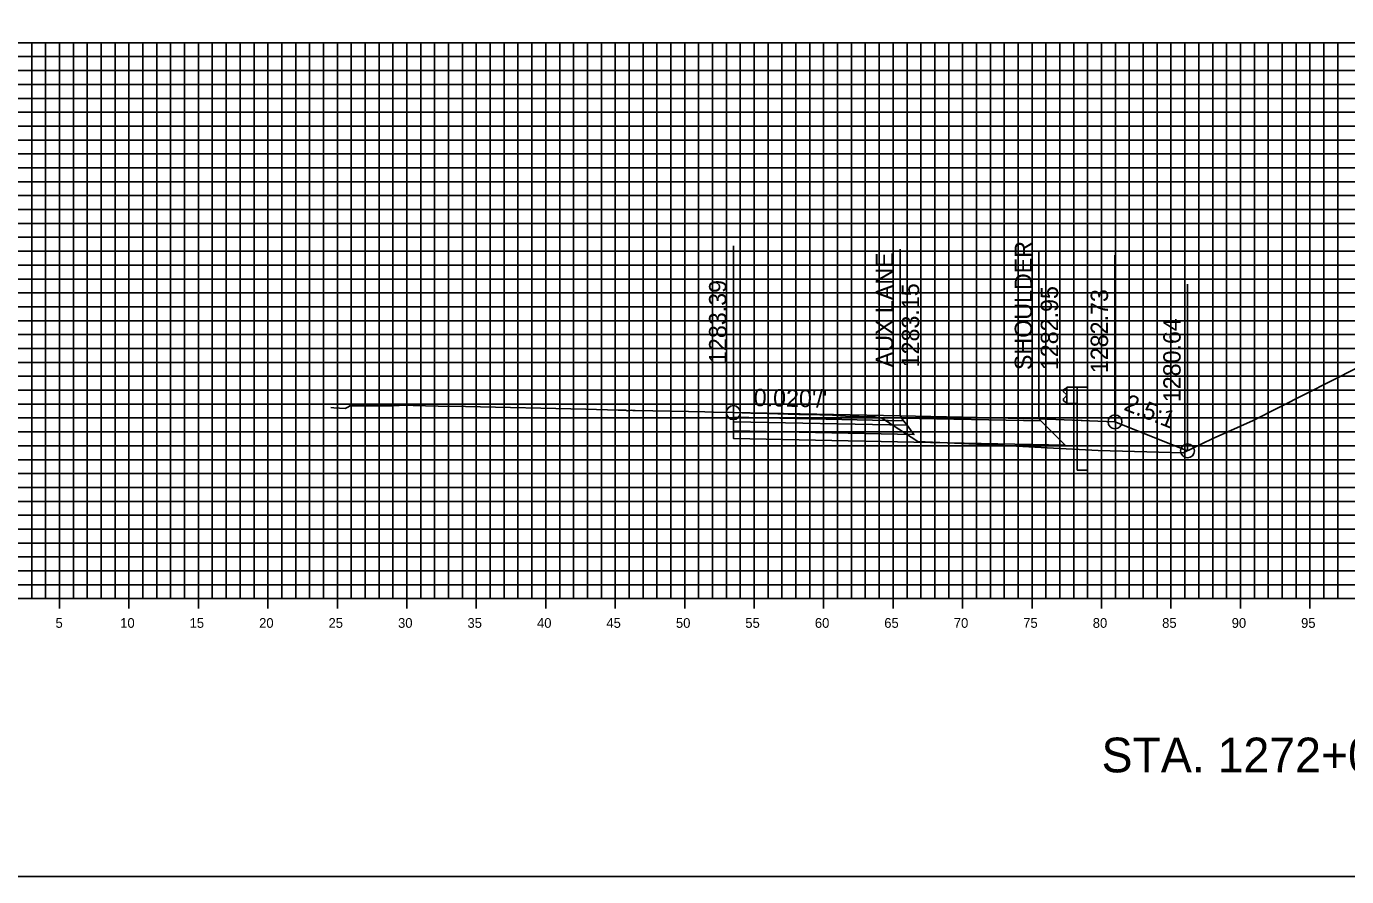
# Model space of a CAD drawing. Extents: x 674939 to 678919, y 750652 to 765176.
# Drawn here: x 678751.2 to 678846.2, y 762426.3 to 762487.5 of the extents above; entities that cross this region are included whole.
import ezdxf

# ---------------------------------------------------------------- set-up
doc = ezdxf.new("R2010")
doc.units = 0
for name, color, linetype in [('Level 10', 7, 'Continuous'), ('Level 16', 7, 'Continuous'), ('Level 18', 7, 'Continuous'), ('Level 19', 7, 'Continuous'), ('Level 20', 7, 'Continuous'), ('Level 21', 7, 'Continuous'), ('Level 22', 7, 'Continuous'), ('Level 23', 7, 'Continuous'), ('Level 32', 7, 'Continuous'), ('Level 4', 7, 'Continuous'), ('Level 8', 7, 'Continuous'), ('Level 9', 7, 'Continuous')]:
    doc.layers.add(name, color=color, linetype=linetype)

msp = doc.modelspace()

# ---------------------------------------------------------------- linework, layer by layer
at = {"layer": 'Level 10'}
msp.add_lwpolyline([(678773.068, 762460.041), (678773.274, 762460.011), (678774.104, 762459.964), (678774.33, 762460.084), (678774.429, 762460.157), (678774.487, 762460.167), (678774.953, 762460.165), (678777.08, 762460.157), (678777.488, 762460.159), (678777.879, 762460.193), (678777.979, 762460.197), (678778.013, 762460.201), (678778.087, 762460.204), (678780.782, 762460.145), (678782.76, 762460.106), (678791.413, 762459.92), (678793.739, 762459.856), (678794.262, 762459.848), (678794.404, 762459.812), (678794.688, 762459.841), (678794.804, 762459.816), (678794.979, 762459.833), (678798.809, 762459.743), (678799.971, 762459.722), (678800.606, 762459.707), (678802.033, 762459.674), (678803.302, 762459.645), (678804.121, 762459.625), (678804.47, 762459.612), (678806.74, 762459.547), (678807.321, 762459.536), (678809.165, 762459.484), (678809.746, 762459.45), (678810.456, 762459.404), (678810.572, 762459.409), (678811.095, 762459.391), (678812.23, 762459.361), (678812.347, 762459.341), (678812.63, 762459.298), (678812.725, 762459.263), (678812.76, 762459.245), (678813.456, 762458.787), (678815.316, 762457.589), (678821.101, 762457.329), (678824.624, 762457.139), (678828.293, 762456.947), (678834.408, 762456.772), (678836.506, 762457.777), (678839.45, 762459.11), (678848.825, 762463.849)], dxfattribs=at)
at = {"layer": 'Level 16'}
msp.add_lwpolyline([(678829.502, 762459.015), (678829.502, 762459.015), (678834.727, 762456.925)], dxfattribs=at)
at = {"layer": 'Level 18'}
for points in [[(678824.033, 762459.234), (678814.033, 762459.434), (678802.033, 762459.674)], [(678802.033, 762459.674), (678814.033, 762459.434), (678824.033, 762459.234), (678829.502, 762459.015), (678834.727, 762456.925)], [(678824.033, 762459.234), (678829.502, 762459.015)]]:
    msp.add_lwpolyline(points, dxfattribs=at)
for points in [[(678802.033, 762459.674), (678802.033, 762459.344), (678814.283, 762459.094), (678814.033, 762459.434)], [(678814.033, 762459.434), (678824.033, 762459.234), (678824.153, 762459.076), (678814.15, 762459.274)]]:
    msp.add_lwpolyline(points, close=True, dxfattribs=at)
at = {"layer": 'Level 19'}
for points in [[(678802.033, 762459.344), (678802.033, 762459.014), (678814.533, 762458.759), (678814.283, 762459.094)], [(678802.033, 762459.014), (678802.033, 762458.354), (678815.033, 762458.089), (678814.533, 762458.759)]]:
    msp.add_lwpolyline(points, close=True, dxfattribs=at)
msp.add_lwpolyline([(678802.033, 762458.354), (678802.033, 762457.814), (678815.033, 762457.549), (678825.908, 762457.327), (678824.153, 762459.076)], dxfattribs=at)
at = {"layer": 'Level 20'}
for p, q in [((678598.533, 762486.288), (678898.533, 762486.288)), ((678751.533, 762446.288), (678751.533, 762486.288)), ((678752.533, 762446.288), (678752.533, 762486.288)), ((678753.533, 762446.288), (678753.533, 762486.288)), ((678754.533, 762446.288), (678754.533, 762486.288)), ((678755.533, 762446.288), (678755.533, 762486.288)), ((678756.533, 762446.288), (678756.533, 762486.288)), ((678757.533, 762446.288), (678757.533, 762486.288)), ((678758.533, 762446.288), (678758.533, 762486.288)), ((678759.533, 762446.288), (678759.533, 762486.288)), ((678760.533, 762446.288), (678760.533, 762486.288)), ((678761.533, 762446.288), (678761.533, 762486.288)), ((678762.533, 762446.288), (678762.533, 762486.288)), ((678763.533, 762446.288), (678763.533, 762486.288)), ((678764.533, 762446.288), (678764.533, 762486.288)), ((678765.533, 762446.288), (678765.533, 762486.288)), ((678766.533, 762446.288), (678766.533, 762486.288)), ((678767.533, 762446.288), (678767.533, 762486.288)), ((678768.533, 762446.288), (678768.533, 762486.288)), ((678769.533, 762446.288), (678769.533, 762486.288)), ((678770.533, 762446.288), (678770.533, 762486.288)), ((678771.533, 762446.288), (678771.533, 762486.288)), ((678772.533, 762446.288), (678772.533, 762486.288)), ((678773.533, 762446.288), (678773.533, 762486.288)), ((678774.533, 762446.288), (678774.533, 762486.288)), ((678775.533, 762446.288), (678775.533, 762486.288)), ((678776.533, 762446.288), (678776.533, 762486.288)), ((678777.533, 762446.288), (678777.533, 762486.288)), ((678778.533, 762446.288), (678778.533, 762486.288)), ((678779.533, 762446.288), (678779.533, 762486.288)), ((678780.533, 762446.288), (678780.533, 762486.288)), ((678781.533, 762446.288), (678781.533, 762486.288)), ((678782.533, 762446.288), (678782.533, 762486.288)), ((678783.533, 762446.288), (678783.533, 762486.288)), ((678784.533, 762446.288), (678784.533, 762486.288)), ((678785.533, 762446.288), (678785.533, 762486.288)), ((678786.533, 762446.288), (678786.533, 762486.288)), ((678787.533, 762446.288), (678787.533, 762486.288)), ((678788.533, 762446.288), (678788.533, 762486.288)), ((678789.533, 762446.288), (678789.533, 762486.288)), ((678790.533, 762446.288), (678790.533, 762486.288)), ((678791.533, 762446.288), (678791.533, 762486.288)), ((678792.533, 762446.288), (678792.533, 762486.288)), ((678793.533, 762446.288), (678793.533, 762486.288)), ((678794.533, 762446.288), (678794.533, 762486.288)), ((678795.533, 762446.288), (678795.533, 762486.288)), ((678796.533, 762446.288), (678796.533, 762486.288)), ((678797.533, 762446.288), (678797.533, 762486.288)), ((678798.533, 762446.288), (678798.533, 762486.288)), ((678799.533, 762446.288), (678799.533, 762486.288)), ((678800.533, 762446.288), (678800.533, 762486.288)), ((678801.533, 762446.288), (678801.533, 762486.288)), ((678802.533, 762446.288), (678802.533, 762486.288)), ((678803.533, 762446.288), (678803.533, 762486.288)), ((678804.533, 762446.288), (678804.533, 762486.288)), ((678805.533, 762446.288), (678805.533, 762486.288)), ((678806.533, 762446.288), (678806.533, 762486.288)), ((678807.533, 762446.288), (678807.533, 762486.288)), ((678808.533, 762446.288), (678808.533, 762486.288)), ((678809.533, 762446.288), (678809.533, 762486.288)), ((678810.533, 762446.288), (678810.533, 762486.288)), ((678811.533, 762446.288), (678811.533, 762486.288)), ((678812.533, 762446.288), (678812.533, 762486.288)), ((678813.533, 762446.288), (678813.533, 762486.288)), ((678814.533, 762446.288), (678814.533, 762486.288)), ((678815.533, 762446.288), (678815.533, 762486.288)), ((678816.533, 762446.288), (678816.533, 762486.288)), ((678817.533, 762446.288), (678817.533, 762486.288)), ((678818.533, 762446.288), (678818.533, 762486.288)), ((678819.533, 762446.288), (678819.533, 762486.288)), ((678820.533, 762446.288), (678820.533, 762486.288)), ((678821.533, 762446.288), (678821.533, 762486.288)), ((678822.533, 762446.288), (678822.533, 762486.288)), ((678823.533, 762446.288), (678823.533, 762486.288)), ((678824.533, 762446.288), (678824.533, 762486.288)), ((678825.533, 762446.288), (678825.533, 762486.288)), ((678826.533, 762446.288), (678826.533, 762486.288)), ((678827.533, 762446.288), (678827.533, 762486.288)), ((678828.533, 762446.288), (678828.533, 762486.288)), ((678829.533, 762446.288), (678829.533, 762486.288)), ((678830.533, 762446.288), (678830.533, 762486.288)), ((678831.533, 762446.288), (678831.533, 762486.288)), ((678832.533, 762446.288), (678832.533, 762486.288)), ((678833.533, 762446.288), (678833.533, 762486.288)), ((678834.533, 762446.288), (678834.533, 762486.288)), ((678835.533, 762446.288), (678835.533, 762486.288)), ((678836.533, 762446.288), (678836.533, 762486.288)), ((678837.533, 762446.288), (678837.533, 762486.288)), ((678838.533, 762446.288), (678838.533, 762486.288)), ((678839.533, 762446.288), (678839.533, 762486.288)), ((678840.533, 762446.288), (678840.533, 762486.288)), ((678841.533, 762446.288), (678841.533, 762486.288)), ((678842.533, 762446.288), (678842.533, 762486.288)), ((678843.533, 762446.288), (678843.533, 762486.288)), ((678844.533, 762446.288), (678844.533, 762486.288)), ((678845.533, 762446.288), (678845.533, 762486.288)), ((678598.533, 762485.288), (678898.533, 762485.288)), ((678598.533, 762484.288), (678898.533, 762484.288)), ((678598.533, 762483.288), (678898.533, 762483.288)), ((678598.533, 762482.288), (678898.533, 762482.288)), ((678598.533, 762481.288), (678898.533, 762481.288)), ((678598.533, 762480.288), (678898.533, 762480.288)), ((678598.533, 762479.288), (678898.533, 762479.288)), ((678598.533, 762478.288), (678898.533, 762478.288)), ((678598.533, 762477.288), (678898.533, 762477.288)), ((678598.533, 762476.288), (678898.533, 762476.288)), ((678598.533, 762475.288), (678898.533, 762475.288)), ((678598.533, 762474.288), (678898.533, 762474.288)), ((678598.533, 762473.288), (678898.533, 762473.288)), ((678598.533, 762472.288), (678898.533, 762472.288)), ((678598.533, 762471.288), (678898.533, 762471.288)), ((678598.533, 762470.288), (678898.533, 762470.288)), ((678598.533, 762469.288), (678898.533, 762469.288)), ((678598.533, 762468.288), (678898.533, 762468.288)), ((678598.533, 762467.288), (678898.533, 762467.288)), ((678598.533, 762466.288), (678898.533, 762466.288)), ((678598.533, 762465.288), (678898.533, 762465.288)), ((678598.533, 762464.288), (678898.533, 762464.288)), ((678598.533, 762463.288), (678898.533, 762463.288)), ((678598.533, 762462.288), (678898.533, 762462.288)), ((678598.533, 762461.288), (678898.533, 762461.288)), ((678598.533, 762460.288), (678898.533, 762460.288)), ((678598.533, 762459.288), (678898.533, 762459.288)), ((678598.533, 762458.288), (678898.533, 762458.288)), ((678598.533, 762457.288), (678898.533, 762457.288)), ((678598.533, 762456.288), (678898.533, 762456.288)), ((678598.533, 762455.288), (678898.533, 762455.288)), ((678598.533, 762454.288), (678898.533, 762454.288)), ((678598.533, 762453.288), (678898.533, 762453.288)), ((678598.533, 762452.288), (678898.533, 762452.288)), ((678598.533, 762451.288), (678898.533, 762451.288)), ((678598.533, 762450.288), (678898.533, 762450.288)), ((678598.533, 762449.288), (678898.533, 762449.288)), ((678598.533, 762448.288), (678898.533, 762448.288)), ((678598.533, 762447.288), (678898.533, 762447.288)), ((678598.533, 762446.288), (678898.533, 762446.288))]:
    msp.add_line(p, q, dxfattribs=at)
at = {"layer": 'Level 23'}
for p, q in [((678802.033, 762459.674), (678802.033, 762471.674)), ((678814.033, 762459.434), (678814.033, 762471.434)), ((678824.033, 762459.234), (678824.033, 762471.234)), ((678829.502, 762459.015), (678829.502, 762471.015)), ((678834.727, 762456.925), (678834.727, 762468.925))]:
    msp.add_line(p, q, dxfattribs=at)
at = {"layer": 'Level 32'}
for points in [[(678826.033, 762461.435), (678825.934, 762461.413), (678825.791, 762461.313), (678825.791, 762461.17), (678826.019, 762460.969), (678826.019, 762460.878), (678825.791, 762460.677), (678825.791, 762460.533), (678825.934, 762460.433), (678826.033, 762460.412)], [(678826.033, 762461.514), (678826.783, 762461.514), (678826.783, 762460.333), (678826.033, 762460.333)], [(678826.783, 762461.514), (678827.533, 762461.514), (678827.533, 762459.094), (678826.783, 762459.124)]]:
    msp.add_lwpolyline(points, close=True, dxfattribs=at)
for points in [[(678826.783, 762455.544), (678826.783, 762459.124), (678827.533, 762459.094), (678827.533, 762455.544)], [(678826.783, 762455.544), (678827.533, 762455.544)]]:
    msp.add_lwpolyline(points, dxfattribs=at)
at = {"layer": 'Level 4'}
msp.add_lwpolyline([(678578.533, 762426.288), (678918.533, 762426.288), (678918.533, 762646.288), (678578.533, 762646.288)], close=True, dxfattribs=at)
for centre in [(678802.033, 762459.674), (678829.502, 762459.015), (678829.502, 762459.015), (678834.727, 762456.925)]:
    msp.add_circle(centre, 0.5, dxfattribs=at)
at = {"layer": 'Level 8'}
for p, q in [((678753.533, 762445.588), (678753.533, 762446.988)), ((678758.533, 762445.588), (678758.533, 762446.988)), ((678763.533, 762445.588), (678763.533, 762446.988)), ((678768.533, 762445.588), (678768.533, 762446.988)), ((678773.533, 762445.588), (678773.533, 762446.988)), ((678778.533, 762445.588), (678778.533, 762446.988)), ((678783.533, 762445.588), (678783.533, 762446.988)), ((678788.533, 762445.588), (678788.533, 762446.988)), ((678793.533, 762445.588), (678793.533, 762446.988)), ((678798.533, 762445.588), (678798.533, 762446.988)), ((678803.533, 762445.588), (678803.533, 762446.988)), ((678808.533, 762445.588), (678808.533, 762446.988)), ((678813.533, 762445.588), (678813.533, 762446.988)), ((678818.533, 762445.588), (678818.533, 762446.988)), ((678823.533, 762445.588), (678823.533, 762446.988)), ((678828.533, 762445.588), (678828.533, 762446.988)), ((678833.533, 762445.588), (678833.533, 762446.988)), ((678838.533, 762445.588), (678838.533, 762446.988)), ((678843.533, 762445.588), (678843.533, 762446.988)), ((678598.533, 762446.288), (678898.533, 762446.288))]:
    msp.add_line(p, q, dxfattribs=at)

# ---------------------------------------------------------------- texts
at = {"layer": 'Level 21'}
msp.add_text('STA. 1272+00 TO STA. 1274+00', height=2.5, dxfattribs=at).set_placement((678828.533, 762433.788))
at = {"layer": 'Level 22'}
for s, rotation, p in [("0.020'/'", 358.85424, (678803.49, 762460.145)), ('2.5:1', 338.19859, (678830.071, 762459.889))]:
    msp.add_text(s, height=1.25, rotation=rotation, dxfattribs=at).set_placement(p)
at = {"layer": 'Level 23'}
for s, p in [('SHOULDER', (678823.533, 762462.734)), ('AUX LANE', (678813.533, 762462.934)), ('1283.39', (678801.533, 762463.174)), ('1283.15', (678815.408, 762462.934)), ('1282.95', (678825.408, 762462.734)), ('1282.73', (678829.002, 762462.515)), ('1280.64', (678834.227, 762460.425))]:
    msp.add_text(s, height=1.25, rotation=90, dxfattribs=at).set_placement(p)
at = {"layer": 'Level 9'}
for s, p in [('5', (678753.246, 762444.188)), ('10', (678757.902, 762444.188)), ('15', (678762.896, 762444.188)), ('20', (678767.902, 762444.188)), ('25', (678772.896, 762444.188)), ('30', (678777.902, 762444.188)), ('35', (678782.896, 762444.188)), ('40', (678787.902, 762444.188)), ('45', (678792.896, 762444.188)), ('50', (678797.902, 762444.188)), ('55', (678802.896, 762444.188)), ('60', (678807.902, 762444.188)), ('65', (678812.896, 762444.188)), ('70', (678817.902, 762444.188)), ('75', (678822.896, 762444.188)), ('80', (678827.902, 762444.188)), ('85', (678832.896, 762444.188)), ('90', (678837.902, 762444.188)), ('95', (678842.896, 762444.188))]:
    msp.add_text(s, height=0.7, dxfattribs=at).set_placement(p)

doc.saveas('drawing.dxf')
